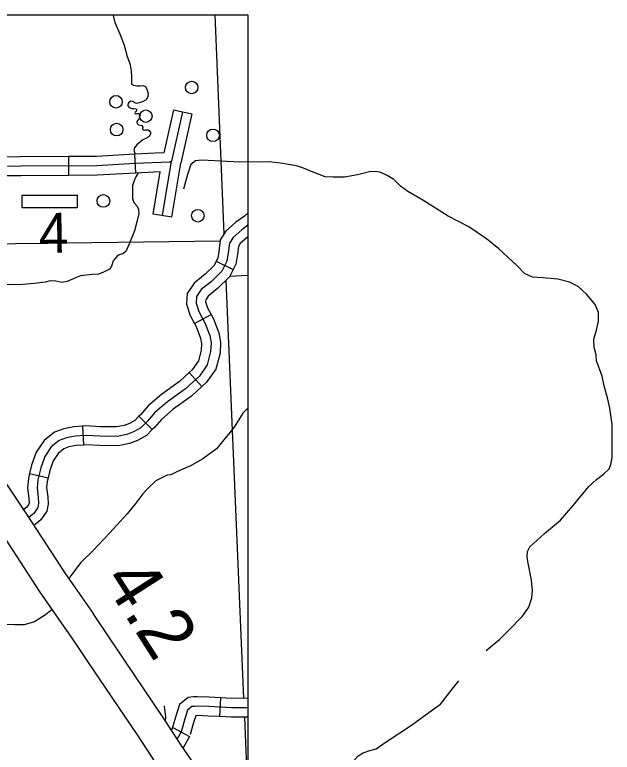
# Model space of a CAD drawing. Extents: x 22866 to 28196, y 1324810 to 1328105.
# Drawn here: x 26042.2 to 26156.2, y 1326441.1 to 1326581.6 of the extents above; entities that cross this region are included whole.
import ezdxf

# ---------------------------------------------------------------- set-up
doc = ezdxf.new("R2010")
doc.units = 0
for name, color, linetype in [('Level 15', 7, 'Continuous'), ('Level 31', 7, 'Continuous'), ('Level 32', 7, 'Continuous'), ('Level 35', 7, 'Continuous'), ('Level 4', 7, 'Continuous'), ('Level 45', 7, 'Continuous'), ('Level 48', 7, 'Continuous'), ('Level 5', 7, 'Continuous'), ('Level 56', 7, 'Continuous'), ('R_No Plot', 7, 'Continuous')]:
    doc.layers.add(name, color=color, linetype=linetype)

msp = doc.modelspace()

# ---------------------------------------------------------------- linework, layer by layer
at = {"layer": 'Level 15'}
for points in [[(26008.14, 1326537.48), (26015.5, 1326528.16), (26018.33, 1326524.19), (26022.46, 1326518.27), (26029.93, 1326507.75), (26036.91, 1326497.71), (26044.61, 1326486.32), (26051.87, 1326475.19), (26057.17, 1326467.59)], [(26003.43, 1326533.76), (26010.7, 1326524.56), (26013.42, 1326520.73), (26017.55, 1326514.82), (26025.02, 1326504.3), (26031.96, 1326494.32), (26039.62, 1326483), (26046.89, 1326471.84), (26052.25, 1326464.16)], [(26086.71, 1326423.63), (26086.29, 1326424.25), (26078.92, 1326435.3), (26074.12, 1326442.31), (26070.69, 1326447.59), (26063.15, 1326458.65), (26057.21, 1326467.54)], [(26052.22, 1326464.21), (26058.18, 1326455.29), (26065.69, 1326444.27), (26069.13, 1326438.98), (26073.95, 1326431.94), (26081.32, 1326420.9), (26086.71, 1326412.98)]]:
    msp.add_lwpolyline(points, dxfattribs=at)
at = {"layer": 'Level 31'}
msp.add_line((26072.36, 1326445.84), (26075.53, 1326444.14), dxfattribs=at)
for points in [[(26074.25, 1326563.12), (26072.12, 1326553.7), (26071.72, 1326553.57), (26065.15, 1326553.26)], [(26065.15, 1326553.26), (26057.88, 1326552.85), (26043.35, 1326552.76), (26032.63, 1326552.63), (26028.16, 1326552.45), (26027.09, 1326552.94), (26024.9, 1326554.78), (26020.3, 1326559.43)], [(26154.23, 1326512.76), (26153.19, 1326515.67), (26153.09, 1326516.82), (26152.74, 1326518.22), (26152.69, 1326519.82), (26153.19, 1326521.52), (26153.54, 1326523.22), (26153.54, 1326524.91), (26152.89, 1326526.41), (26151.25, 1326528.41), (26149.65, 1326529.86), (26148, 1326530.71), (26145.8, 1326531.26), (26142.96, 1326531.51), (26140.96, 1326531.66), (26139.46, 1326532.31), (26137.97, 1326533.86), (26134.52, 1326537.06), (26132.2, 1326538.93), (26128.85, 1326541.23), (26124.91, 1326543.23), (26120.07, 1326546.27), (26117.17, 1326547.97), (26115.77, 1326548.97), (26114.52, 1326550.22), (26113.28, 1326550.97), (26112.03, 1326551.57), (26111.38, 1326551.67), (26110.13, 1326551.77), (26107.59, 1326551.12), (26105.09, 1326550.67), (26102.94, 1326550.67), (26101.45, 1326550.72), (26099.15, 1326551.62), (26097.3, 1326552.42), (26095.95, 1326552.87), (26092.91, 1326553.32), (26090.68, 1326553.62), (26085.19, 1326553.57), (26080.3, 1326553.82), (26077.9, 1326553.92), (26077.25, 1326553.87), (26076.7, 1326553.82), (26075.8, 1326553.07), (26075.2, 1326551.22), (26074.4, 1326548.42)], [(26086.71, 1326541.52), (26085.53, 1326540.68), (26083.87, 1326539.21), (26083.16, 1326538.13), (26082.95, 1326536.28), (26082.68, 1326534.67), (26081.74, 1326532.75), (26079.73, 1326530.83), (26077.81, 1326529.26), (26076.87, 1326527.92), (26076.82, 1326526.71), (26077.36, 1326525.06), (26078.48, 1326522.95), (26079.41, 1326520.5), (26079.68, 1326519.15), (26079.59, 1326517.45), (26078.92, 1326514.9), (26077.45, 1326512.8), (26074.78, 1326510.38)], [(26139.94, 1326478.4), (26140.01, 1326479.35), (26140.44, 1326480.23), (26143.23, 1326482.8), (26146.28, 1326485.31), (26148.7, 1326488.13), (26151.72, 1326491.73), (26153.18, 1326493.06), (26154.51, 1326494.09), (26155.58, 1326495.14), (26155.91, 1326495.94), (26156.18, 1326497.26), (26156.18, 1326500.33), (26156.13, 1326503.58), (26155.71, 1326506.69), (26155.33, 1326508.41), (26154.61, 1326510.96), (26154.23, 1326512.76)], [(26074.78, 1326510.38), (26071.34, 1326507.87), (26068.93, 1326505.82), (26067.54, 1326504.21), (26066.25, 1326502.91), (26064.91, 1326502.15), (26063.61, 1326501.66), (26061.78, 1326501.3), (26058.52, 1326501.34), (26055.74, 1326501.48), (26053.73, 1326501.34), (26052.08, 1326501.03), (26050.7, 1326500.54), (26049.18, 1326499.29), (26047.97, 1326497.5), (26047.18, 1326495.33), (26046.64, 1326493.01), (26046.51, 1326491.53), (26046.73, 1326489.65), (26046.78, 1326488.49), (26046.64, 1326487.73), (26045.88, 1326486.61), (26044.93, 1326485.84)], [(26133.28, 1326461.44), (26134.68, 1326462.61), (26136.27, 1326464.18), (26139.05, 1326467.06), (26140.24, 1326468.77), (26140.87, 1326470.57), (26140.97, 1326471.92), (26140.77, 1326473.89), (26140.07, 1326477.49), (26139.94, 1326478.4)], [(26132.16, 1326460.51), (26133.28, 1326461.44)], [(26086.71, 1326449.62), (26083.6, 1326449.59), (26079.22, 1326449.82), (26077.07, 1326449.91), (26076.49, 1326449.86), (26076, 1326449.82), (26075.2, 1326449.15), (26074.66, 1326447.49), (26073.95, 1326444.99)], [(26072.36, 1326445.84), (26072.12, 1326445.39)], [(26073.95, 1326444.99), (26073.24, 1326443.67)], [(26075.53, 1326444.14), (26074.37, 1326441.96)]]:
    msp.add_lwpolyline(points, dxfattribs=at)
at = {"layer": 'Level 32'}
for p, q in [((26065.05, 1326555.05), (26065.25, 1326551.46)), ((26052.47, 1326554.62), (26052.5, 1326551.02)), ((26080.67, 1326534.66), (26083.9, 1326533.08)), ((26076.51, 1326522.81), (26079.69, 1326524.5)), ((26075.52, 1326513.48), (26077.94, 1326510.82)), ((26065.92, 1326505.13), (26068.47, 1326502.59)), ((26055.13, 1326503.24), (26055.37, 1326499.65)), ((26045.07, 1326494.2), (26048.58, 1326493.39)), ((26081.45, 1326451.51), (26081.26, 1326447.91))]:
    msp.add_line(p, q, dxfattribs=at)
for points in [[(26065.05, 1326555.05), (26057.82, 1326554.65), (26052.47, 1326554.62)], [(26052.47, 1326554.62), (26043.34, 1326554.56), (26039.79, 1326554.52)], [(26052.5, 1326551.02), (26043.37, 1326550.96), (26039.83, 1326550.92)], [(26065.25, 1326551.46), (26057.93, 1326551.05), (26052.5, 1326551.02)], [(26086.71, 1326543.8), (26086.08, 1326543.28), (26084.41, 1326542.1), (26082.5, 1326540.4), (26081.42, 1326538.77), (26081.16, 1326536.53), (26080.94, 1326535.23), (26080.67, 1326534.66)], [(26086.71, 1326539.32), (26086.65, 1326539.27), (26085.24, 1326538.02), (26084.9, 1326537.5), (26084.73, 1326536.03), (26084.41, 1326534.12), (26083.9, 1326533.08)], [(26080.67, 1326534.66), (26080.26, 1326533.83), (26078.54, 1326532.18), (26076.47, 1326530.5), (26075.09, 1326528.52), (26075.01, 1326526.46), (26075.7, 1326524.35), (26076.51, 1326522.81)], [(26083.9, 1326533.08), (26083.22, 1326531.67), (26080.92, 1326529.48), (26079.14, 1326528.02), (26078.65, 1326527.32), (26078.63, 1326526.96), (26079.02, 1326525.76), (26079.69, 1326524.5)], [(26079.69, 1326524.5), (26080.12, 1326523.7), (26081.15, 1326521), (26081.49, 1326519.28), (26081.38, 1326517.17), (26080.58, 1326514.13), (26078.81, 1326511.6), (26077.94, 1326510.82)], [(26076.51, 1326522.81), (26076.83, 1326522.21), (26077.68, 1326519.99), (26077.87, 1326519.02), (26077.81, 1326517.73), (26077.26, 1326515.67), (26076.09, 1326514), (26075.52, 1326513.48)], [(26075.52, 1326513.48), (26073.64, 1326511.78), (26070.22, 1326509.29), (26067.65, 1326507.1), (26066.22, 1326505.43), (26065.92, 1326505.13)], [(26077.94, 1326510.82), (26075.92, 1326508.98), (26072.46, 1326506.46), (26070.2, 1326504.54), (26068.86, 1326502.98), (26068.47, 1326502.59)], [(26065.92, 1326505.13), (26065.15, 1326504.35), (26064.14, 1326503.78), (26063.11, 1326503.39), (26061.62, 1326503.1), (26058.57, 1326503.14), (26055.73, 1326503.28), (26055.13, 1326503.24)], [(26055.13, 1326503.24), (26053.51, 1326503.13), (26051.61, 1326502.77), (26049.79, 1326502.13), (26047.83, 1326500.51), (26046.35, 1326498.32), (26045.45, 1326495.84), (26045.07, 1326494.2)], [(26068.47, 1326502.59), (26067.35, 1326501.46), (26065.67, 1326500.51), (26064.11, 1326499.92), (26061.94, 1326499.5), (26058.46, 1326499.54), (26055.76, 1326499.67), (26055.37, 1326499.65)], [(26055.37, 1326499.65), (26053.96, 1326499.55), (26052.55, 1326499.29), (26051.6, 1326498.95), (26050.52, 1326498.06), (26049.58, 1326496.67), (26048.91, 1326494.82), (26048.58, 1326493.39)], [(26045.07, 1326494.2), (26044.86, 1326493.29), (26044.7, 1326491.51), (26044.94, 1326489.51), (26044.97, 1326488.61), (26044.94, 1326488.42), (26044.54, 1326487.84), (26043.8, 1326487.25)], [(26048.58, 1326493.39), (26048.42, 1326492.72), (26048.32, 1326491.56), (26048.53, 1326489.79), (26048.58, 1326488.37), (26048.35, 1326487.04), (26047.22, 1326485.38), (26046.06, 1326484.44)], [(26081.45, 1326451.51), (26079.3, 1326451.62), (26077.04, 1326451.71), (26076.34, 1326451.66), (26075.28, 1326451.56), (26073.65, 1326450.2), (26072.94, 1326448.02), (26072.22, 1326445.48)], [(26086.71, 1326451.42), (26083.64, 1326451.39), (26081.45, 1326451.51)], [(26081.26, 1326447.91), (26079.14, 1326448.02), (26077.11, 1326448.1), (26076.74, 1326448.08), (26076.38, 1326446.97), (26075.68, 1326444.49)], [(26086.71, 1326447.82), (26083.56, 1326447.79), (26081.26, 1326447.91)]]:
    msp.add_lwpolyline(points, dxfattribs=at)
at = {"layer": 'Level 35'}
for points in [[(26060.99, 1326581.62), (26060.99, 1326581.47), (26061.33, 1326580.16), (26062.27, 1326577.96), (26063.11, 1326575.81), (26063.66, 1326573.67)], [(26063.66, 1326573.67), (26064.19, 1326572.35), (26064.35, 1326571.35), (26064.48, 1326570.1), (26064.5, 1326568.87), (26064.53, 1326568.4), (26064.87, 1326568.19), (26065.52, 1326568.11), (26066.15, 1326568.11), (26066.75, 1326568.16), (26067.14, 1326567.95), (26067.51, 1326567.27), (26067.66, 1326566.56), (26067.59, 1326565.99), (26067.27, 1326565.39), (26066.59, 1326565.05), (26066.43, 1326565)], [(26066.43, 1326565), (26065.47, 1326564.72), (26065.13, 1326564.83), (26064.74, 1326565.09), (26064.37, 1326565.14), (26063.95, 1326564.83), (26063.8, 1326564.48), (26063.77, 1326564.28), (26064.06, 1326563.96), (26064.55, 1326563.75), (26064.92, 1326563.78), (26065.31, 1326563.7), (26065.5, 1326563.52), (26065.44, 1326563.36), (26065.36, 1326563.2), (26065.21, 1326563.05), (26065.16, 1326562.92), (26065.23, 1326562.76), (26065.44, 1326562.78), (26065.81, 1326562.78), (26065.94, 1326562.76), (26066.12, 1326562.68), (26066.15, 1326562.58), (26066.02, 1326562.26), (26065.97, 1326562), (26065.94, 1326561.79), (26065.73, 1326561.55), (26065.52, 1326561.29), (26065.5, 1326561.08), (26065.63, 1326560.85), (26065.86, 1326560.64), (26066.17, 1326560.59), (26066.44, 1326560.53), (26066.67, 1326560.22)], [(26066.67, 1326560.22), (26066.62, 1326560.01), (26066.62, 1326559.8), (26066.78, 1326559.67), (26067.01, 1326559.64), (26067.14, 1326559.67), (26067.66, 1326559.7), (26067.85, 1326559.59), (26068.11, 1326559.17), (26068.11, 1326558.86), (26067.85, 1326558.42), (26067.51, 1326558.15), (26066.65, 1326557.79), (26065.52, 1326556.87), (26065.08, 1326556.27), (26064.97, 1326555.83), (26065.19, 1326555.06)], [(26065.77, 1326551.48), (26065.34, 1326550.76), (26065.16, 1326550.39)], [(26065.16, 1326550.39), (26064.71, 1326549.09), (26064.66, 1326547.5), (26064.71, 1326546.61), (26064.97, 1326545.85), (26065.55, 1326545.14), (26065.83, 1326544.52), (26065.89, 1326543.73), (26065.49, 1326542.16), (26065.05, 1326540.43), (26063.98, 1326537.77), (26063.42, 1326536.55)], [(26063.42, 1326536.55), (26062.88, 1326536.17), (26062.18, 1326535.88), (26061.68, 1326535.54), (26061.31, 1326535.15), (26061, 1326534.73), (26060.82, 1326534.1), (26060.69, 1326533.74), (26060.32, 1326533.16), (26059.01, 1326532.51), (26058.23, 1326532.22), (26057, 1326532.14), (26054.8, 1326531.88), (26053.81, 1326531.51), (26052.24, 1326530.78), (26051.22, 1326530.62), (26050.07, 1326530.88), (26049, 1326530.91), (26048.06, 1326530.67), (26046, 1326530.44), (26043.77, 1326530.26), (26041.82, 1326530.18), (26040.54, 1326530.23)], [(26086.71, 1326506.7), (26085.76, 1326505.71), (26084.08, 1326503.04), (26082.67, 1326501.32), (26080.69, 1326498.91), (26078.12, 1326497.03), (26075.77, 1326495.67)], [(26075.77, 1326495.67), (26073.26, 1326494.62), (26072.01, 1326493.99), (26071.33, 1326493.89), (26069.13, 1326492.84), (26067.72, 1326491.53), (26066.68, 1326490.38), (26065.32, 1326488.55), (26063.7, 1326486.56), (26062.28, 1326485.04), (26060.35, 1326482.95), (26057.11, 1326479.5), (26054.86, 1326477.3), (26052.67, 1326474.42)], [(26052.67, 1326474.42), (26052.56, 1326474.21)], [(26049.36, 1326468.3), (26048.08, 1326467.33), (26045.98, 1326465.97), (26044.05, 1326465.4), (26042.22, 1326465.4), (26037.72, 1326465.45)], [(26111.17, 1326441.78), (26112.87, 1326443.01), (26117.91, 1326446.28), (26121.87, 1326449.2), (26123.42, 1326450.3), (26125.64, 1326453.12), (26126.93, 1326454.72)], [(26071, 1326447.11), (26071.07, 1326447.82), (26070.8, 1326449.88), (26070.8, 1326449.99)], [(26108.28, 1326426.56), (26108.27, 1326429.11), (26107.92, 1326433.2), (26107.67, 1326435.8), (26107.07, 1326437.5), (26107.02, 1326438.7), (26107.12, 1326439.75), (26107.72, 1326440.45), (26108.67, 1326441), (26109.92, 1326441.45), (26111.17, 1326441.78)]]:
    msp.add_lwpolyline(points, dxfattribs=at)
at = {"layer": 'Level 4'}
for points in [[(26082.15, 1326539.87), (26080.46, 1326581.62)], [(26085.94, 1326451.42), (26082.53, 1326531.01)], [(26086.71, 1326433.33), (26086.09, 1326447.82)]]:
    msp.add_lwpolyline(points, dxfattribs=at)
at = {"layer": 'Level 45'}
for p, q in [((26072.49, 1326563.52), (26076, 1326562.72)), ((26072.2, 1326543.08), (26068.64, 1326543.66))]:
    msp.add_line(p, q, dxfattribs=at)
for points in [[(26072.49, 1326563.52), (26070.64, 1326555.32), (26069.04, 1326555.24)], [(26076, 1326562.72), (26073.89, 1326553.36)], [(26069.04, 1326555.24), (26065.06, 1326555.06)], [(26070.42, 1326543.37), (26072.12, 1326553.7)], [(26072.2, 1326543.08), (26073.89, 1326553.36)], [(26069.96, 1326551.68), (26065.23, 1326551.46)], [(26068.64, 1326543.66), (26069.96, 1326551.68)]]:
    msp.add_lwpolyline(points, dxfattribs=at)
at = {"layer": 'Level 5'}
for points in [[(26081.39, 1326538.47), (26008.1, 1326537.53)], [(26086.71, 1326531.94), (26083.26, 1326531.77)]]:
    msp.add_lwpolyline(points, dxfattribs=at)
at = {"layer": 'Level 56'}
msp.add_lwpolyline([(26054.15, 1326547.27), (26054.15, 1326544.87), (26043.65, 1326544.87), (26043.65, 1326547.27)], close=True, dxfattribs=at)
for centre in [(26075.98, 1326567.76), (26061.55, 1326565.04), (26067.24, 1326562.3), (26061.67, 1326559.75), (26080.04, 1326558.65), (26059.15, 1326546.16), (26077.15, 1326543.34)]:
    msp.add_circle(centre, 1.2, dxfattribs=at)
at = {"layer": 'R_No Plot'}
msp.add_lwpolyline([(24815.02, 1326581.62), (26086.71, 1326581.62), (26086.71, 1325755.52), (24815.02, 1325755.52)], close=True, dxfattribs=at)
msp.add_lwpolyline([(24815.02, 1326581.62), (26086.71, 1326581.62), (26086.71, 1325755.52), (24815.02, 1325755.52)], close=True, dxfattribs=at)

# ---------------------------------------------------------------- texts
at = {"layer": 'Level 48'}
msp.add_text('4.2', height=10.139, rotation=302.7095, dxfattribs=at).set_placement((26058.88, 1326473.9))
at = {"layer": 'Level 56'}
msp.add_text('4', height=7.6, rotation=0.7169, dxfattribs=at).set_placement((26046.85, 1326536.24))

doc.saveas('drawing.dxf')
